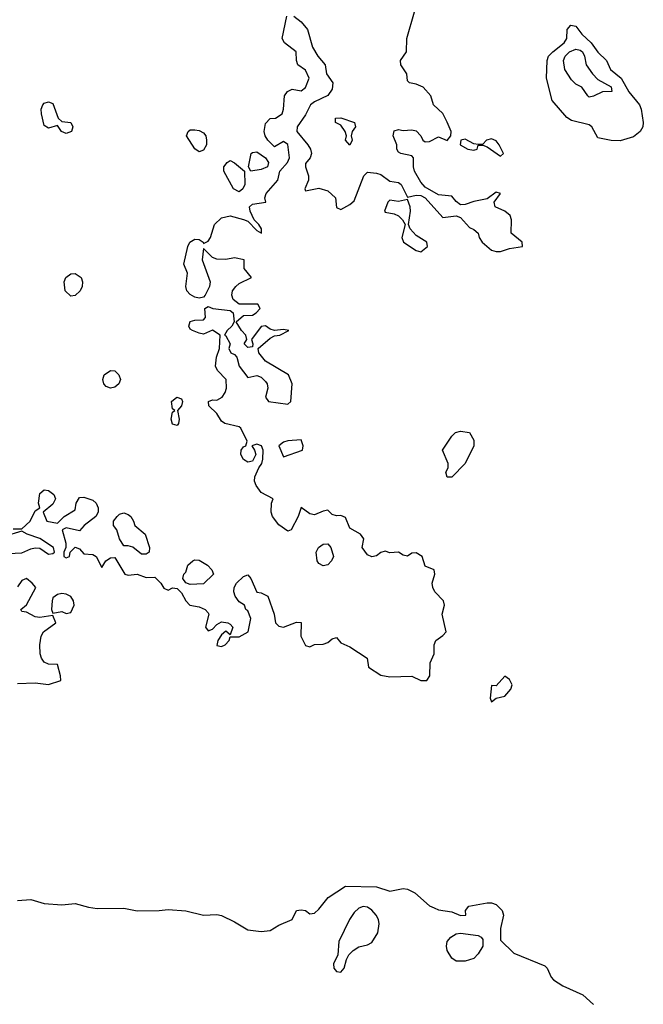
# Model space of a CAD drawing. Header units: metres. Extents: x -46681 to -43747, y -240911 to -237677.
# Tile 294 of 656: x -45078 to -45007, y -239735 to -239623. Entities that reach past the tile are written whole.
import ezdxf

# ---------------------------------------------------------------- set-up
doc = ezdxf.new("R2010")
doc.units = ezdxf.units.M
doc.layers.add('CONTOUR_INTER', color=3, linetype='Continuous')

msp = doc.modelspace()

# ---------------------------------------------------------------- linework, layer by layer
at = {"layer": 'CONTOUR_INTER'}
for points, elevation in [([(-45078.6, -239680.89), (-45077.6, -239680.92), (-45076.66, -239680.02), (-45076.1, -239678.86), (-45075.57, -239678.52), (-45075.75, -239678.02), (-45075.6, -239676.93), (-45075.1, -239676.49), (-45074.6, -239676.56), (-45073.99, -239677.02), (-45073.83, -239677.52), (-45074.1, -239678.12), (-45075.22, -239679.02), (-45074.78, -239680.02), (-45073.6, -239680.28), (-45072.84, -239679.52), (-45071.6, -239678.75), (-45071.5, -239678.02), (-45071.1, -239677.38), (-45070.6, -239677.34), (-45069.6, -239677.67), (-45069.23, -239678.02), (-45068.98, -239678.52), (-45068.99, -239679.02), (-45069.27, -239679.52), (-45070.56, -239680.52), (-45071.1, -239681.14), (-45072.6, -239680.79), (-45073.07, -239681.02), (-45072.65, -239682.52), (-45072.63, -239683.02), (-45072.86, -239683.52), (-45072.87, -239684.02), (-45072.6, -239684.19), (-45072.25, -239684.02), (-45072.15, -239683.52), (-45071.6, -239682.97), (-45071.1, -239683.17), (-45070.6, -239683.73), (-45069.6, -239683.81), (-45069.22, -239684.02), (-45068.6, -239685.27), (-45068.13, -239684.52), (-45067.6, -239684.19), (-45067.1, -239684.14), (-45066, -239686.02), (-45065.6, -239686.15), (-45064.6, -239686.03), (-45063.6, -239686.38), (-45062.6, -239686.35), (-45061.91, -239687.02), (-45061.6, -239687.61), (-45061.1, -239687.81), (-45060.6, -239687.58), (-45060.1, -239687.65), (-45059.6, -239688.13), (-45059.1, -239689.04), (-45058.64, -239689.52), (-45057.6, -239689.72), (-45056.94, -239690.02), (-45056.6, -239690.37), (-45056.5, -239690.52), (-45056.88, -239692.02), (-45056.6, -239692.41), (-45056.1, -239692.23), (-45055.6, -239691.7), (-45055.1, -239691.42), (-45054.37, -239691.52), (-45054.1, -239691.65), (-45053.81, -239692.02), (-45054.1, -239692.86), (-45054.6, -239692.45), (-45055.1, -239692.88), (-45055.49, -239693.52), (-45055.6, -239694.09), (-45055.1, -239694.2), (-45054.66, -239694.02), (-45054.23, -239693.52), (-45054.1, -239693.11), (-45053.1, -239693.08), (-45052.08, -239692.52), (-45051.76, -239691.02), (-45052.1, -239690.18), (-45052.35, -239690.02), (-45052.48, -239689.52), (-45053.1, -239689.16), (-45053.54, -239688.52), (-45053.69, -239688.02), (-45053.66, -239687.52), (-45053.37, -239687.02), (-45052.6, -239686.28), (-45052.1, -239686.1), (-45051.76, -239686.52), (-45051.1, -239688.07), (-45050.6, -239688.13), (-45049.87, -239688.52), (-45049.13, -239690.52), (-45048.99, -239691.52), (-45048.6, -239691.9), (-45048.1, -239692), (-45046.6, -239691.44), (-45046.1, -239691.49), (-45046.12, -239693.02), (-45045.6, -239694.08), (-45045.1, -239694.21), (-45044.6, -239693.98), (-45043.6, -239693.91), (-45043.1, -239693.74), (-45042.6, -239693.32), (-45042.1, -239693.18), (-45041.6, -239693.79), (-45040.6, -239694.24), (-45038.63, -239695.52), (-45038.5, -239696.52), (-45037.1, -239697.41), (-45036.1, -239697.61), (-45033.6, -239697.55), (-45032.6, -239698.04), (-45031.92, -239698.02), (-45031.59, -239697.52), (-45031.54, -239696.02), (-45031.07, -239695.02), (-45031.08, -239694.02), (-45030.91, -239693.52), (-45030.1, -239692.95), (-45029.74, -239692.52), (-45030.19, -239690.52), (-45029.92, -239689.52), (-45030.03, -239689.02), (-45030.99, -239688.02), (-45031.25, -239687.52), (-45031.31, -239687.02), (-45031.01, -239686.02), (-45031.08, -239685.52), (-45032.1, -239685.1), (-45032.42, -239684.02), (-45033.1, -239683.61), (-45033.6, -239683.65), (-45034.1, -239683.97), (-45034.6, -239683.86), (-45035.1, -239683.53), (-45036.1, -239683.61), (-45036.6, -239683.43), (-45037.1, -239683.58), (-45037.6, -239683.95), (-45038.1, -239684.07), (-45038.6, -239683.84), (-45039.19, -239683.02), (-45039.01, -239682.02), (-45039.41, -239681.52), (-45040.6, -239680.83), (-45041.1, -239679.63), (-45041.6, -239679.38), (-45042.1, -239679.43), (-45042.6, -239679.27), (-45043.1, -239678.8), (-45043.6, -239678.89), (-45044.6, -239679.33), (-45045.1, -239679.19), (-45046.1, -239678.49), (-45046.43, -239679.52), (-45047.21, -239681.02), (-45047.6, -239681.17), (-45048.6, -239680.44), (-45049.31, -239679.52), (-45049.47, -239679.02), (-45049.45, -239678.02), (-45049.24, -239677.52), (-45050.6, -239676.8), (-45051.18, -239676.02), (-45051.35, -239675.52), (-45051.32, -239675.02), (-45050.88, -239674.02), (-45050.52, -239673.52), (-45050.4, -239673.02), (-45050.38, -239672.02), (-45050.55, -239671.52), (-45051.1, -239671.35), (-45051.67, -239671.52), (-45051.34, -239672.02), (-45051.22, -239672.52), (-45051.6, -239673.25), (-45052.1, -239673.39), (-45052.6, -239673.06), (-45052.89, -239672.52), (-45052.87, -239672.02), (-45052.6, -239671.64), (-45052.35, -239671.52), (-45052.17, -239671.02), (-45052.9, -239669.52), (-45053.1, -239669.37), (-45054.71, -239669.02), (-45055.1, -239668.75), (-45055.6, -239667.86), (-45056.52, -239667.02), (-45056.54, -239666.52), (-45056.1, -239666.32), (-45055.6, -239666.36), (-45055.02, -239666.02), (-45054.65, -239665.52), (-45054.53, -239665.02), (-45054.57, -239664.02), (-45055.54, -239663.02), (-45055.77, -239662.52), (-45055.63, -239661.52), (-45055.29, -239660.52), (-45055.24, -239659.02), (-45056.1, -239658.47), (-45057.1, -239658.93), (-45057.6, -239658.82), (-45058.37, -239658.52), (-45058.6, -239658.37), (-45058.76, -239658.02), (-45058.6, -239657.49), (-45058.1, -239657.34), (-45057.1, -239657.29), (-45056.87, -239657.02), (-45056.97, -239656.02), (-45056.6, -239655.78), (-45056.06, -239656.02), (-45054.1, -239656.25), (-45053.75, -239656.52), (-45053.64, -239657.52), (-45053.91, -239658.02), (-45054.46, -239658.52), (-45054.76, -239659.02), (-45054.6, -239659.12), (-45054.1, -239660.02), (-45054.25, -239660.52), (-45054.02, -239661.02), (-45053.6, -239661.22), (-45053.36, -239661.52), (-45053.1, -239662.53), (-45052.1, -239663.82), (-45051.1, -239663.58), (-45050.6, -239663.79), (-45050.1, -239664.27), (-45049.92, -239664.52), (-45049.84, -239665.02), (-45050.13, -239666.02), (-45049.79, -239666.52), (-45047.6, -239666.81), (-45047.26, -239666.52), (-45047.12, -239664.52), (-45047.52, -239663.52), (-45050.1, -239661.98), (-45050.87, -239661.02), (-45050.93, -239660.52), (-45049.6, -239659.38), (-45049.1, -239659.09), (-45048.49, -239659.02), (-45047.49, -239658.52), (-45048.1, -239658.39), (-45049.1, -239658.51), (-45049.6, -239658.35), (-45050.1, -239657.98), (-45050.6, -239658.04), (-45051.7, -239659.52), (-45051.55, -239660.02), (-45051.6, -239660.33), (-45052.1, -239660.44), (-45052.51, -239660.02), (-45052.21, -239659.52), (-45052.32, -239659.02), (-45052.82, -239658.52), (-45053.42, -239657.52), (-45052.6, -239656.82), (-45051.6, -239656.78), (-45051.16, -239656.52), (-45050.71, -239656.02), (-45051, -239655.52), (-45053.1, -239655.53), (-45053.76, -239655.02), (-45053.91, -239654.52), (-45053.83, -239654.02), (-45053.47, -239653.52), (-45053.1, -239653.18), (-45051.68, -239652.52), (-45052.51, -239651.52), (-45052.54, -239650.52), (-45053.6, -239650.3), (-45054.6, -239650.49), (-45055.6, -239650.46), (-45056.1, -239650.25), (-45057.1, -239649.25), (-45057.25, -239650.52), (-45056.37, -239653.02), (-45056.43, -239653.52), (-45056.91, -239654.52), (-45057.1, -239654.74), (-45057.6, -239654.86), (-45058.1, -239654.75), (-45058.6, -239654.45), (-45059, -239654.02), (-45059.1, -239653.52), (-45058.93, -239652.02), (-45059.32, -239651.02), (-45058.89, -239649.02), (-45058.66, -239648.52), (-45058.1, -239648.18), (-45057.6, -239648.22), (-45057.14, -239648.52), (-45057.1, -239648.69), (-45056.6, -239648.4), (-45056.33, -239648.02), (-45055.88, -239646.52), (-45055.1, -239645.77), (-45054.1, -239645.57), (-45052.6, -239645.96), (-45052.1, -239646.16), (-45051.1, -239647.22), (-45050.58, -239647.52), (-45050.57, -239647.02), (-45050.87, -239646.52), (-45051.39, -239646.02), (-45051.84, -239645.02), (-45051.92, -239644.52), (-45051.6, -239644.25), (-45050.08, -239644.02), (-45050.18, -239643.52), (-45050.04, -239643.02), (-45048.74, -239641.52), (-45048.51, -239640.52), (-45047.64, -239639.52), (-45047.41, -239639.02), (-45047.6, -239637.48), (-45048.1, -239637.17), (-45049.1, -239637.75), (-45049.87, -239637.02), (-45050.17, -239636.52), (-45050.25, -239636.02), (-45050.1, -239635.12), (-45049.6, -239634.57), (-45048.97, -239634.52), (-45048.23, -239634.02), (-45048.07, -239633.52), (-45047.97, -239632.02), (-45047.65, -239631.52), (-45047.1, -239631.24), (-45046.1, -239631.44), (-45045.6, -239631.06), (-45045.17, -239630.02), (-45045.6, -239629.11), (-45046.45, -239628.52), (-45046.63, -239628.02), (-45046.66, -239627.02), (-45047.97, -239626.02), (-45048.25, -239625.52), (-45047.72, -239623.02)], 67), ([(-45046.92, -239623.02), (-45046.1, -239623.66), (-45045.37, -239624.52), (-45044.81, -239626.52), (-45044.21, -239627.52), (-45043.4, -239628.52), (-45043.23, -239629.52), (-45042.51, -239630.52), (-45042.6, -239631.24), (-45043.1, -239631.95), (-45044.6, -239632.68), (-45045.04, -239633.02), (-45045.6, -239634.16), (-45046.54, -239635.52), (-45046.59, -239636.02), (-45045.34, -239637.52), (-45045.04, -239638.02), (-45044.93, -239638.52), (-45045.09, -239639.02), (-45045.6, -239639.66), (-45045.62, -239640.02), (-45045.27, -239641.02), (-45045.28, -239641.52), (-45045.67, -239642.52), (-45045.6, -239642.73), (-45044.1, -239642.44), (-45043.1, -239642.74), (-45042.22, -239643.52), (-45042.1, -239644.6), (-45041.6, -239644.83), (-45040.6, -239644.27), (-45040.1, -239643.85), (-45039.03, -239641.02), (-45038.6, -239640.63), (-45037.6, -239640.73), (-45037.1, -239640.88), (-45036.1, -239641.65), (-45035.1, -239641.8), (-45034.81, -239642.02), (-45034.1, -239643.44), (-45033.1, -239643.22), (-45032.6, -239643.27), (-45032.11, -239643.52), (-45030.1, -239645.75), (-45028.6, -239645.54), (-45028.1, -239645.74), (-45027.1, -239646.88), (-45026.6, -239647.08), (-45026.13, -239647.52), (-45026.01, -239648.02), (-45025.66, -239648.52), (-45024.6, -239649.43), (-45024.1, -239649.6), (-45023.6, -239649.6), (-45022.6, -239649.25), (-45021.12, -239649.02), (-45021.16, -239648.52), (-45022.38, -239647.52), (-45022.35, -239646.02), (-45022.51, -239645.52), (-45023.1, -239645.01), (-45024.19, -239644.52), (-45024.31, -239644.02), (-45023.59, -239643.02), (-45024.1, -239642.9), (-45025.1, -239643.63), (-45026.6, -239643.92), (-45027.6, -239644.29), (-45028.1, -239644.3), (-45028.6, -239643.94), (-45029.1, -239643.33), (-45030.6, -239643.18), (-45032.1, -239642.3), (-45032.6, -239641.77), (-45033.3, -239640.52), (-45033.43, -239640.02), (-45033.43, -239639.02), (-45033.6, -239638.79), (-45034.86, -239638.52), (-45035.1, -239638.38), (-45035.29, -239638.02), (-45035.3, -239637.52), (-45035.71, -239636.52), (-45035.6, -239635.97), (-45035.1, -239635.8), (-45034.6, -239635.93), (-45033.6, -239635.83), (-45033.1, -239635.96), (-45032.57, -239636.52), (-45032.36, -239637.02), (-45032.1, -239637.19), (-45031.6, -239637.15), (-45030.6, -239636.64), (-45029.6, -239637.05), (-45029.19, -239636.52), (-45029.16, -239636.02), (-45029.6, -239634.98), (-45030.1, -239634), (-45031.16, -239633.02), (-45031.45, -239632.02), (-45032.34, -239631.02), (-45033.1, -239630.68), (-45033.87, -239630.52), (-45034.1, -239630.3), (-45034.18, -239629.52), (-45034.83, -239628.52), (-45034.89, -239628.02), (-45034.21, -239627.02), (-45034.15, -239625.52), (-45033.3, -239622.52)], 67), ([(-45015.65, -239624.02), (-45015.1, -239624.12), (-45014.41, -239625.02), (-45013.38, -239626.02), (-45012.6, -239627.09), (-45011.64, -239628.02), (-45011.19, -239629.02), (-45009.98, -239630.02), (-45009.1, -239631.55), (-45007.9, -239633.02), (-45007.71, -239633.52), (-45007.48, -239635.02), (-45007.52, -239635.52), (-45007.82, -239636.02), (-45008.6, -239636.65), (-45010.1, -239637.08), (-45011.1, -239637.03), (-45012.6, -239636.74), (-45013.3, -239635.52), (-45013.6, -239635.26), (-45015.6, -239634.8), (-45016.1, -239634.45), (-45017.78, -239632.52), (-45018.41, -239630.02), (-45018.34, -239628.02), (-45018.17, -239627.52), (-45017.7, -239627.02), (-45016.43, -239626.02), (-45016.13, -239625.52), (-45016.07, -239624.52), (-45015.65, -239624.02)], 68), ([(-45015.82, -239627.02), (-45015.1, -239626.74), (-45014.6, -239626.83), (-45014.36, -239627.02), (-45014.13, -239627.52), (-45013.94, -239628.52), (-45013.23, -239629.52), (-45012.6, -239630.17), (-45011.1, -239631), (-45011.02, -239631.52), (-45012.1, -239631.54), (-45013.1, -239632.05), (-45013.6, -239632.15), (-45013.75, -239632.02), (-45014.41, -239631.02), (-45015.1, -239630.67), (-45015.6, -239630.21), (-45016.35, -239629.02), (-45016.48, -239628.02), (-45016.29, -239627.52), (-45015.82, -239627.02)], 69), ([(-45075.26, -239633.02), (-45075.1, -239632.84), (-45074.6, -239632.67), (-45074.1, -239632.86), (-45073.52, -239634.52), (-45073.1, -239634.92), (-45072.08, -239635.02), (-45071.86, -239635.52), (-45072.02, -239636.02), (-45072.6, -239636.27), (-45073.13, -239636.02), (-45073.6, -239635.37), (-45074.6, -239635.66), (-45075.1, -239635.36), (-45075.4, -239634.02), (-45075.43, -239633.52), (-45075.26, -239633.02)], 67), ([(-45042.22, -239634.52), (-45041.6, -239634.49), (-45040.07, -239635.02), (-45039.97, -239635.52), (-45040.32, -239636.02), (-45040.44, -239636.52), (-45040.33, -239637.02), (-45040.6, -239637.57), (-45041.09, -239637.02), (-45040.98, -239636.52), (-45041.14, -239636.02), (-45041.6, -239635.31), (-45042.2, -239635.02), (-45042.22, -239634.52)], 67), ([(-45058.86, -239636.02), (-45058.6, -239635.85), (-45058.1, -239635.83), (-45057.6, -239635.91), (-45057.1, -239636.18), (-45056.85, -239636.52), (-45056.76, -239637.02), (-45056.79, -239637.52), (-45057.1, -239638.15), (-45057.6, -239638.34), (-45058.1, -239637.99), (-45059.02, -239636.52), (-45058.86, -239636.02)], 67), ([(-45027.6, -239636.91), (-45028.09, -239637.02), (-45028.15, -239637.52), (-45027.28, -239638.02), (-45026.6, -239638.12), (-45026.23, -239638.02), (-45026.1, -239637.59), (-45025.6, -239637.59), (-45025.1, -239637.77), (-45023.6, -239638.8), (-45023.27, -239638.52), (-45023.75, -239637.52), (-45024.1, -239637.08), (-45024.6, -239636.85), (-45025.18, -239637.02), (-45025.6, -239637.46), (-45026.1, -239637.51), (-45026.6, -239637.43), (-45027.6, -239636.91)], 67), ([(-45051.72, -239638.52), (-45051.6, -239638.39), (-45051.1, -239638.34), (-45050.1, -239639.02), (-45049.79, -239639.52), (-45049.89, -239640.02), (-45050.6, -239640.34), (-45051.77, -239640.52), (-45052.05, -239640.02), (-45051.72, -239638.52)], 67), ([(-45054.46, -239639.52), (-45054.1, -239639.32), (-45053.6, -239639.56), (-45052.48, -239640.52), (-45052.44, -239642.02), (-45052.67, -239642.52), (-45053.1, -239642.84), (-45053.74, -239642.52), (-45054.8, -239640.52), (-45054.8, -239640.02), (-45054.46, -239639.52)], 67), ([(-45036.1, -239643.8), (-45036.3, -239644.02), (-45036.68, -239645.02), (-45036.6, -239645.14), (-45035.6, -239645.34), (-45035.1, -239645.57), (-45034.66, -239646.02), (-45034.34, -239646.52), (-45034.72, -239648.02), (-45034.56, -239648.52), (-45033.1, -239649.47), (-45032.6, -239649.62), (-45031.83, -239649.02), (-45031.9, -239648.52), (-45033.1, -239647.79), (-45033.81, -239647.02), (-45033.97, -239646.52), (-45033.75, -239645.02), (-45033.79, -239644.52), (-45034.1, -239643.71), (-45035.1, -239643.92), (-45036.1, -239643.8)], 67), ([(-45072.63, -239652.52), (-45072.1, -239652.1), (-45071.6, -239652.05), (-45070.92, -239652.52), (-45070.78, -239653.02), (-45070.81, -239653.52), (-45071.04, -239654.02), (-45071.6, -239654.54), (-45072.1, -239654.64), (-45072.72, -239654.02), (-45072.83, -239653.02), (-45072.63, -239652.52)], 67), ([(-45068.31, -239663.52), (-45067.6, -239663.03), (-45067.1, -239663.07), (-45066.65, -239663.52), (-45066.49, -239664.02), (-45066.65, -239664.52), (-45067.1, -239664.89), (-45067.6, -239665.01), (-45068.1, -239664.84), (-45068.37, -239664.52), (-45068.47, -239664.02), (-45068.31, -239663.52)], 67), ([(-45060.14, -239666.02), (-45059.6, -239666.23), (-45059.49, -239666.52), (-45059.6, -239667.02), (-45060.03, -239667.52), (-45059.86, -239668.52), (-45059.92, -239669.02), (-45060.1, -239669.24), (-45060.6, -239669.09), (-45060.76, -239668.52), (-45060.6, -239667.73), (-45060.33, -239667.52), (-45060.6, -239667.34), (-45060.73, -239666.52), (-45060.14, -239666.02)], 67), ([(-45028.67, -239670.02), (-45028.1, -239669.86), (-45027.09, -239670.02), (-45026.6, -239670.89), (-45026.62, -239671.52), (-45027.6, -239673.54), (-45029.1, -239675.05), (-45029.6, -239675.07), (-45029.78, -239674.52), (-45029.52, -239674.02), (-45029.5, -239673.52), (-45030.14, -239672.02), (-45029.1, -239670.45), (-45028.67, -239670.02)], 68), ([(-45047.6, -239670.98), (-45048.1, -239671.13), (-45048.6, -239671.52), (-45048.1, -239672.77), (-45045.94, -239672.02), (-45045.85, -239671.52), (-45046.1, -239670.86), (-45047.6, -239670.98)], 67), ([(-45066.84, -239679.52), (-45066.6, -239679.24), (-45066.1, -239679.1), (-45065.6, -239679.27), (-45065.31, -239679.52), (-45065, -239680.02), (-45064.86, -239680.52), (-45063.7, -239681.52), (-45063.22, -239683.02), (-45063.25, -239683.52), (-45063.6, -239683.78), (-45064.1, -239683.78), (-45065.1, -239682.99), (-45065.6, -239682.81), (-45066.1, -239682.84), (-45066.6, -239682.03), (-45066.89, -239681.02), (-45067.26, -239680.52), (-45067.26, -239680.02), (-45066.84, -239679.52)], 67), ([(-45079.1, -239683.7), (-45077.6, -239683.62), (-45076.6, -239683.15), (-45076.1, -239683.05), (-45075.6, -239683.09), (-45074.6, -239683.78), (-45074.1, -239683.69), (-45073.94, -239683.52), (-45074.04, -239683.02), (-45075.6, -239681.99), (-45077, -239681.52), (-45077.6, -239681.16), (-45079.6, -239681.75)], 67), ([(-45044.13, -239683.02), (-45043.6, -239682.63), (-45043.1, -239682.6), (-45042.74, -239683.02), (-45042.45, -239684.02), (-45042.65, -239684.52), (-45043.1, -239684.96), (-45043.6, -239685.08), (-45044.1, -239684.81), (-45044.27, -239684.52), (-45044.39, -239683.52), (-45044.13, -239683.02)], 67), ([(-45058.31, -239684.52), (-45058.1, -239684.41), (-45057.6, -239684.44), (-45056.67, -239685.02), (-45056.16, -239685.52), (-45055.99, -239686.02), (-45057.1, -239687.11), (-45058.6, -239687.17), (-45059.1, -239686.99), (-45059.45, -239686.52), (-45059.35, -239686.02), (-45059.1, -239685.81), (-45058.87, -239685.02), (-45058.31, -239684.52)], 67), ([(-45078.1, -239698.37), (-45076.1, -239698.28), (-45074.6, -239698.5), (-45073.23, -239698.02), (-45073.25, -239697.52), (-45073.6, -239696.24), (-45074.6, -239696.18), (-45075.1, -239695.95), (-45075.39, -239695.52), (-45075.54, -239695.02), (-45075.57, -239694.02), (-45075.43, -239693.02), (-45075.18, -239692.52), (-45073.76, -239691.52), (-45074.1, -239690.7), (-45075.6, -239690.9), (-45076.1, -239690.83), (-45077.1, -239690.31), (-45077.6, -239690.25), (-45077.74, -239690.02), (-45077.1, -239689.47), (-45076.05, -239687.52), (-45076.43, -239687.02), (-45077.1, -239686.51), (-45077.6, -239686.75), (-45078.1, -239687.44)], 67), ([(-45073.6, -239688.31), (-45074.1, -239688.7), (-45074.18, -239689.02), (-45074.26, -239690.02), (-45074.1, -239690.42), (-45073.1, -239690.23), (-45072.6, -239690.47), (-45072.1, -239690.36), (-45071.7, -239689.52), (-45071.78, -239689.02), (-45072.1, -239688.54), (-45072.6, -239688.28), (-45073.1, -239688.2), (-45073.6, -239688.31)], 67), ([(-45023.1, -239697.54), (-45024.1, -239698.62), (-45024.6, -239698.6), (-45024.76, -239700.02), (-45024.6, -239700.44), (-45024.1, -239700.03), (-45023.1, -239699.81), (-45022.42, -239699.02), (-45022.29, -239698.52), (-45022.6, -239697.92), (-45023.1, -239697.54)], 67), ([(-45078.1, -239722.88), (-45076.6, -239722.75), (-45075.1, -239723.22), (-45073.1, -239723.38), (-45071.6, -239723.21), (-45070.1, -239723.63), (-45069.1, -239723.76), (-45066.1, -239723.74), (-45064.6, -239724.04), (-45062.1, -239724.02), (-45061.1, -239723.88), (-45059.1, -239724.05), (-45057.1, -239724.52), (-45055.6, -239724.47), (-45055.1, -239724.58), (-45053.6, -239725.29), (-45052.1, -239726.19), (-45050.6, -239726.37), (-45049.6, -239726.26), (-45048.6, -239725.66), (-45047.12, -239725.02), (-45046.6, -239723.99), (-45046.1, -239723.91), (-45045.62, -239724.02), (-45045.1, -239724.38), (-45044.6, -239724.3), (-45044.1, -239723.86), (-45043.06, -239722.52), (-45041.1, -239721.26), (-45037.6, -239721.33), (-45036.1, -239721.83), (-45034.6, -239721.52), (-45034.1, -239721.6), (-45033.26, -239722.02), (-45031.6, -239723.46), (-45031.1, -239723.71), (-45030.6, -239723.91), (-45029.1, -239724.16), (-45028.1, -239724.58), (-45027.51, -239724.52), (-45027.53, -239724.02), (-45027.16, -239723.52), (-45025.1, -239723.12), (-45024.6, -239723.12), (-45024.1, -239723.31), (-45023.42, -239724.02), (-45023.27, -239724.52), (-45023.6, -239726.02), (-45023.6, -239727.35), (-45022.1, -239728.81), (-45018.6, -239730.25), (-45018.32, -239730.52), (-45017.87, -239731.52), (-45017.6, -239731.82), (-45016.55, -239732.52), (-45014.31, -239733.52), (-45013.1, -239734.61)], 68), ([(-45039.6, -239723.75), (-45040.1, -239724.22), (-45040.62, -239725.02), (-45041.83, -239727.52), (-45041.94, -239729.02), (-45042.46, -239730.02), (-45042.41, -239730.52), (-45042.1, -239730.88), (-45041.6, -239730.95), (-45041.25, -239730.52), (-45040.96, -239729.52), (-45040.7, -239729.02), (-45040.23, -239728.52), (-45039.6, -239728.12), (-45038.6, -239727.9), (-45038.1, -239727.61), (-45037.43, -239726.52), (-45037.29, -239725.52), (-45037.37, -239725.02), (-45037.62, -239724.52), (-45038.1, -239723.95), (-45038.6, -239723.62), (-45039.1, -239723.57), (-45039.6, -239723.75)], 68), ([(-45029.19, -239727.02), (-45028.6, -239726.65), (-45028.1, -239726.57), (-45026.1, -239726.82), (-45025.77, -239727.02), (-45025.6, -239727.29), (-45025.61, -239728.02), (-45026.1, -239728.88), (-45026.6, -239729.44), (-45027.6, -239729.73), (-45028.6, -239729.72), (-45029.1, -239729.4), (-45029.62, -239728.52), (-45029.71, -239728.02), (-45029.61, -239727.52), (-45029.19, -239727.02)], 69)]:
    msp.add_lwpolyline(points, dxfattribs=dict(at, elevation=elevation))

doc.saveas('drawing.dxf')
